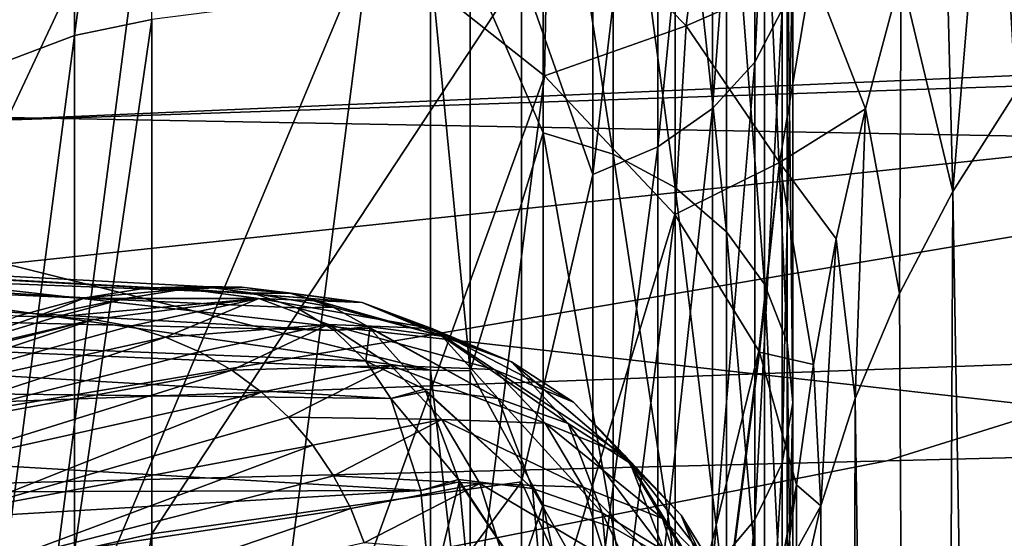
# Model space of a CAD drawing. Header units: metres. Extents: x -22 to 73, y -229 to 22.
# Tile 355 of 447: x 61.396 to 62.894, y -9.369 to -8.58. Entities that reach past the tile are written whole.
import ezdxf

# ---------------------------------------------------------------- set-up
doc = ezdxf.new("R2010")
doc.units = ezdxf.units.M
doc.layers.add('solid_509500_SW0001', color=7, linetype='CONTINUOUS')

msp = doc.modelspace()

# ---------------------------------------------------------------- linework, layer by layer
at = {"layer": 'solid_509500_SW0001'}
for points in [[(53.799999, -7.720878, 48.47084), (69.199005, -7.179196, 48.265282), (69.200699, -8.872087, 48.966187)], [(61.479786, -8.60364, 76.078644), (61.597153, -8.579371, 76.055855), (61.597153, -7.705648, 76.895248)], [(61.479786, -7.727444, 76.92041), (61.479786, -8.60364, 76.078644), (61.597153, -7.705648, 76.895248)], [(53.799999, -8.589276, 48.836903), (53.799999, -7.720878, 48.47084), (69.200699, -8.872087, 48.966187)], [(61.371479, -8.644761, 76.117256), (61.479786, -8.60364, 76.078644), (61.479786, -7.727444, 76.92041)], [(61.371479, -8.644761, 76.117256), (61.479786, -7.727444, 76.92041), (61.371479, -7.764378, 76.963043)], [(62.514534, -8.644258, 75.449837), (62.555981, -8.564369, 75.380989), (62.555981, -7.789265, 76.194801)], [(62.514534, -7.861924, 76.27124), (62.514534, -8.644258, 75.449837), (62.555981, -7.789265, 76.194801)], [(59.599998, -8.014649, 85.44722), (64.861679, -7.830214, 85.228317), (64.861679, -8.615326, 84.849426)], [(62.450405, -8.715026, 75.510826), (62.514534, -8.644258, 75.449837), (62.514534, -7.861924, 76.27124)], [(62.450405, -7.926287, 76.338959), (62.450405, -8.715026, 75.510826), (62.514534, -7.861924, 76.27124)], [(62.962189, -7.886471, 91.433449), (62.876892, -8.096153, 91.471359), (62.911175, -8.690939, 92.420441)], [(62.366886, -8.773039, 75.560822), (62.450405, -8.715026, 75.510826), (62.450405, -7.926287, 76.338959)], [(62.366886, -7.979049, 76.394463), (62.366886, -8.773039, 75.560822), (62.450405, -7.926287, 76.338959)], [(64.861618, -8.579849, 51.359203), (64.861679, -7.968964, 51.079819), (61.027393, -8.507311, 51.106663)], [(62.268269, -8.815315, 75.59726), (62.366886, -8.773039, 75.560822), (62.366886, -7.979049, 76.394463)], [(62.268269, -8.017499, 76.434914), (62.268269, -8.815315, 75.59726), (62.366886, -7.979049, 76.394463)], [(59.599998, -8.792096, 85.068657), (59.599998, -8.014649, 85.44722), (64.861679, -8.615326, 84.849426)], [(62.159725, -8.507057, 75.987953), (62.268269, -8.815315, 75.59726), (62.268269, -8.017499, 76.434914)], [(61.029751, -9.471726, 88.177193), (61.602753, -8.249917, 89.139091), (61.218891, -8.05316, 88.7584)], [(62.19265, -8.098946, 74.979874), (62.19265, -8.751901, 74.141319), (62.081627, -8.493841, 74.469688)], [(62.298885, -8.784178, 74.163963), (62.19265, -8.751901, 74.141319), (62.19265, -8.098946, 74.979874)], [(62.298885, -8.128815, 75.005615), (62.298885, -8.784178, 74.163963), (62.19265, -8.098946, 74.979874)], [(62.876892, -8.096153, 91.471359), (62.801937, -8.305178, 91.503807), (62.81591, -8.840919, 92.313881)], [(62.876892, -8.096153, 91.471359), (62.81591, -8.840919, 92.313881), (62.911175, -8.690939, 92.420441)], [(62.393513, -8.835207, 74.199776), (62.298885, -8.784178, 74.163963), (62.298885, -8.128815, 75.005615)], [(62.393513, -8.176037, 75.04631), (62.393513, -8.835207, 74.199776), (62.298885, -8.128815, 75.005615)], [(62.471672, -8.902368, 74.246902), (62.393513, -8.835207, 74.199776), (62.393513, -8.176037, 75.04631)], [(62.471672, -8.238187, 75.099876), (62.471672, -8.902368, 74.246902), (62.393513, -8.176037, 75.04631)], [(61.029751, -9.471726, 88.177193), (61.415619, -9.686172, 88.555557), (61.602753, -8.249917, 89.139091)], [(61.415619, -9.686172, 88.555557), (61.929768, -8.454942, 89.565712), (61.602753, -8.249917, 89.139091)], [(62.52935, -8.98221, 74.302925), (62.471672, -8.902368, 74.246902), (62.471672, -8.238187, 75.099876)], [(62.52935, -8.312072, 75.163551), (62.52935, -8.98221, 74.302925), (62.471672, -8.238187, 75.099876)], [(62.410194, -8.589057, 90.523148), (62.446007, -8.29564, 90.508118), (62.20026, -8.37371, 90.032715)], [(62.601215, -8.505214, 91.02092), (62.446007, -8.29564, 90.508118), (62.410194, -8.589057, 90.523148)], [(62.801937, -8.305178, 91.503807), (62.737267, -8.512059, 91.530342), (62.81591, -8.840919, 92.313881)], [(62.563583, -9.070633, 74.364975), (62.52935, -8.98221, 74.302925), (62.52935, -8.312072, 75.163551)], [(62.563583, -8.393898, 75.23407), (62.563583, -9.070633, 74.364975), (62.52935, -8.312072, 75.163551)], [(62.021458, -9.113147, 73.561508), (59.074009, -8.692601, 73.928246), (59.074009, -8.375081, 74.368942)], [(62.021458, -8.49302, 74.469032), (62.021458, -9.113147, 73.561508), (59.074009, -8.375081, 74.368942)], [(62.194595, -8.664883, 90.031303), (62.20026, -8.37371, 90.032715), (61.929768, -8.454942, 89.565712)], [(62.410194, -8.589057, 90.523148), (62.20026, -8.37371, 90.032715), (62.194595, -8.664883, 90.031303)], [(62.572617, -9.163095, 74.429855), (62.563583, -9.070633, 74.364975), (62.563583, -8.393898, 75.23407)], [(62.572617, -8.479462, 75.307808), (62.572617, -9.163095, 74.429855), (62.563583, -8.393898, 75.23407)], [(61.415619, -9.686172, 88.555557), (61.742718, -9.914229, 88.978676), (61.929768, -8.454942, 89.565712)], [(61.742718, -9.914229, 88.978676), (62.194595, -8.664883, 90.031303), (61.929768, -8.454942, 89.565712)], [(62.555981, -9.254848, 74.49424), (62.572617, -9.163095, 74.429855), (62.572617, -8.479462, 75.307808)], [(62.555981, -8.564369, 75.380989), (62.555981, -9.254848, 74.49424), (62.572617, -8.479462, 75.307808)], [(62.081627, -9.114006, 73.562111), (62.021458, -9.113147, 73.561508), (62.021458, -8.49302, 74.469032)], [(62.081627, -8.493841, 74.469688), (62.081627, -9.114006, 73.562111), (62.021458, -8.49302, 74.469032)], [(62.19265, -8.751901, 74.141319), (62.081627, -9.114006, 73.562111), (62.081627, -8.493841, 74.469688)], [(62.552002, -8.797252, 91.040367), (62.601215, -8.505214, 91.02092), (62.410194, -8.589057, 90.523148)], [(62.552002, -8.797252, 91.040367), (62.682808, -8.715276, 91.550903), (62.601215, -8.505214, 91.02092)], [(62.601215, -8.505214, 91.02092), (62.682808, -8.715276, 91.550903), (62.737267, -8.512059, 91.530342)], [(64.861618, -8.579849, 51.359203), (61.027393, -8.507311, 51.106663), (60.930069, -8.750944, 51.209621)], [(61.597153, -9.362164, 75.131081), (62.159725, -9.283252, 75.070976), (62.159725, -8.507057, 75.987953)], [(61.597153, -8.579371, 76.055855), (61.597153, -9.362164, 75.131081), (62.159725, -8.507057, 75.987953)], [(62.159725, -8.507057, 75.987953), (62.159725, -9.283252, 75.070976), (62.268269, -8.815315, 75.59726)], [(62.737267, -8.512059, 91.530342), (62.682808, -8.715276, 91.550903), (62.734512, -8.996242, 92.203545)], [(62.737267, -8.512059, 91.530342), (62.734512, -8.996242, 92.203545), (62.81591, -8.840919, 92.313881)], [(62.514534, -9.341178, 74.554817), (62.555981, -9.254848, 74.49424), (62.555981, -8.564369, 75.380989)], [(62.514534, -8.644258, 75.449837), (62.514534, -9.341178, 74.554817), (62.555981, -8.564369, 75.380989)], [(64.861618, -8.579849, 51.359203), (60.780453, -9.014477, 51.315605), (60.563084, -9.305677, 51.426376)], [(64.861618, -8.579849, 51.359203), (60.563084, -9.305677, 51.426376), (62.715557, -9.251195, 51.525753)], [(64.861618, -8.579849, 51.359203), (60.930069, -8.750944, 51.209621), (60.780453, -9.014477, 51.315605)], [(61.479786, -9.388646, 75.151253), (61.597153, -9.362164, 75.131081), (61.597153, -8.579371, 76.055855)], [(61.479786, -8.60364, 76.078644), (61.479786, -9.388646, 75.151253), (61.597153, -8.579371, 76.055855)], [(64.861618, -8.579849, 51.359203), (62.715557, -9.251195, 51.525753), (64.861427, -9.19685, 51.624813)], [(53.799999, -9.440376, 49.241554), (53.799999, -8.589276, 48.836903), (69.200699, -8.872087, 48.966187)], [(62.392906, -8.876309, 90.528244), (62.410194, -8.589057, 90.523148), (62.194595, -8.664883, 90.031303)], [(62.552002, -8.797252, 91.040367), (62.410194, -8.589057, 90.523148), (62.392906, -8.876309, 90.528244)], [(61.371479, -9.433519, 75.185432), (61.479786, -9.388646, 75.151253), (61.479786, -8.60364, 76.078644)], [(61.371479, -9.433519, 75.185432), (61.479786, -8.60364, 76.078644), (61.371479, -8.644761, 76.117256)], [(59.599998, -8.792096, 85.068657), (64.861679, -8.615326, 84.849426), (64.861679, -9.382155, 84.434792)], [(62.450405, -9.417651, 74.608482), (62.514534, -9.341178, 74.554817), (62.514534, -8.644258, 75.449837)], [(62.450405, -8.715026, 75.510826), (62.450405, -9.417651, 74.608482), (62.514534, -8.644258, 75.449837)], [(61.742718, -9.914229, 88.978676), (62.005585, -10.152093, 89.439499), (62.194595, -8.664883, 90.031303)], [(62.005585, -10.152093, 89.439499), (62.392906, -8.876309, 90.528244), (62.194595, -8.664883, 90.031303)], [(62.021458, -9.113147, 73.561508), (59.074009, -8.986861, 73.471901), (59.074009, -8.692601, 73.928246)], [(62.952862, -16.751766, 103.984497), (62.911175, -8.690939, 92.420441), (62.81591, -8.840919, 92.313881)], [(62.366886, -9.480341, 74.652473), (62.450405, -9.417651, 74.608482), (62.450405, -8.715026, 75.510826)], [(62.366886, -8.773039, 75.560822), (62.366886, -9.480341, 74.652473), (62.450405, -8.715026, 75.510826)], [(62.552002, -8.797252, 91.040367), (62.638367, -8.913292, 91.565567), (62.682808, -8.715276, 91.550903)], [(62.682808, -8.715276, 91.550903), (62.638367, -8.913292, 91.565567), (62.667427, -9.156054, 92.090042)], [(62.682808, -8.715276, 91.550903), (62.667427, -9.156054, 92.090042), (62.734512, -8.996242, 92.203545)], [(62.19265, -8.751901, 74.141319), (62.19265, -9.318377, 73.242081), (62.081627, -9.114006, 73.562111)], [(62.298885, -9.352744, 73.261414), (62.19265, -9.318377, 73.242081), (62.19265, -8.751901, 74.141319)], [(62.298885, -8.784178, 74.163963), (62.298885, -9.352744, 73.261414), (62.19265, -8.751901, 74.141319)], [(62.268269, -9.526026, 74.684532), (62.366886, -9.480341, 74.652473), (62.366886, -8.773039, 75.560822)], [(62.268269, -8.815315, 75.59726), (62.268269, -9.526026, 74.684532), (62.366886, -8.773039, 75.560822)], [(62.393513, -9.407076, 73.291977), (62.298885, -9.352744, 73.261414), (62.298885, -8.784178, 74.163963)], [(62.393513, -8.835207, 74.199776), (62.393513, -9.407076, 73.291977), (62.298885, -8.784178, 74.163963)], [(59.599998, -9.552241, 84.655167), (59.599998, -8.792096, 85.068657), (64.861679, -9.382155, 84.434792)], [(62.520508, -9.083649, 91.04303), (62.552002, -8.797252, 91.040367), (62.392906, -8.876309, 90.528244)], [(62.520508, -9.083649, 91.04303), (62.521458, -9.085765, 91.048424), (62.552002, -8.797252, 91.040367)], [(62.521458, -9.085765, 91.048424), (62.603584, -9.104536, 91.574364), (62.552002, -8.797252, 91.040367)], [(62.552002, -8.797252, 91.040367), (62.603584, -9.104536, 91.574364), (62.638367, -8.913292, 91.565567)], [(62.159725, -9.283252, 75.070976), (62.268269, -9.526026, 74.684532), (62.268269, -8.815315, 75.59726)], [(61.496155, -9.002955, 60.738884), (61.392338, -9.030837, 60.510849), (58.620468, -8.825377, 60.993019)], [(61.590729, -8.988022, 60.966064), (58.620468, -8.825377, 60.993019), (58.785206, -8.8329, 61.434998)], [(61.496155, -9.002955, 60.738884), (58.620468, -8.825377, 60.993019), (61.590729, -8.988022, 60.966064)], [(61.751232, -8.995688, 61.418743), (58.785206, -8.8329, 61.434998), (58.911339, -8.885944, 61.865528)], [(61.675613, -8.985652, 61.192547), (58.785206, -8.8329, 61.434998), (61.751232, -8.995688, 61.418743)], [(61.590729, -8.988022, 60.966064), (58.785206, -8.8329, 61.434998), (61.675613, -8.985652, 61.192547)], [(62.471672, -9.478583, 73.332199), (62.393513, -9.407076, 73.291977), (62.393513, -8.835207, 74.199776)], [(62.471672, -8.902368, 74.246902), (62.471672, -9.478583, 73.332199), (62.393513, -8.835207, 74.199776)], [(62.777531, -17.025888, 103.791794), (62.81591, -8.840919, 92.313881), (62.734512, -8.996242, 92.203545)], [(62.777531, -17.025888, 103.791794), (62.952862, -16.751766, 103.984497), (62.81591, -8.840919, 92.313881)], [(53.799999, -9.440376, 49.241554), (69.200699, -8.872087, 48.966187), (69.202698, -10.497551, 49.812054)], [(62.005585, -10.152093, 89.439499), (62.199837, -10.39579, 89.930336), (62.392906, -8.876309, 90.528244)], [(62.199837, -10.39579, 89.930336), (62.520508, -9.083649, 91.04303), (62.392906, -8.876309, 90.528244)], [(61.875175, -9.052871, 61.868793), (58.911339, -8.885944, 61.865528), (59.001419, -8.982899, 62.286316)], [(61.817936, -9.018111, 61.644321), (58.911339, -8.885944, 61.865528), (61.875175, -9.052871, 61.868793)], [(61.751232, -8.995688, 61.418743), (58.911339, -8.885944, 61.865528), (61.817936, -9.018111, 61.644321)], [(62.52935, -9.563594, 73.380028), (62.471672, -9.478583, 73.332199), (62.471672, -8.902368, 74.246902)], [(62.52935, -8.98221, 74.302925), (62.52935, -9.563594, 73.380028), (62.471672, -8.902368, 74.246902)], [(62.638367, -8.913292, 91.565567), (62.603584, -9.104536, 91.574364), (62.615021, -9.319482, 91.973984)], [(62.638367, -8.913292, 91.565567), (62.615021, -9.319482, 91.973984), (62.667427, -9.156054, 92.090042)], [(61.960861, -9.156409, 62.302177), (59.001419, -8.982899, 62.286316), (59.055794, -9.12303, 62.695522)], [(61.922924, -9.099337, 62.088932), (59.001419, -8.982899, 62.286316), (61.960861, -9.156409, 62.302177)], [(61.875175, -9.052871, 61.868793), (59.001419, -8.982899, 62.286316), (61.922924, -9.099337, 62.088932)], [(61.734303, -8.986631, 61.188141), (61.590729, -8.988022, 60.966064), (61.675613, -8.985652, 61.192547)], [(61.805225, -8.995352, 61.398689), (61.675613, -8.985652, 61.192547), (61.751232, -8.995688, 61.418743)], [(61.805225, -8.995352, 61.398689), (61.734303, -8.986631, 61.188141), (61.675613, -8.985652, 61.192547)], [(62.563583, -9.65774, 73.432991), (62.52935, -9.563594, 73.380028), (62.52935, -8.98221, 74.302925)], [(62.563583, -9.070633, 74.364975), (62.563583, -9.65774, 73.432991), (62.52935, -8.98221, 74.302925)], [(62.021458, -9.636569, 72.595253), (59.074009, -9.257332, 73.000717), (59.074009, -8.986861, 73.471901)], [(62.021458, -9.113147, 73.561508), (62.021458, -9.636569, 72.595253), (59.074009, -8.986861, 73.471901)], [(61.648022, -8.989372, 60.958435), (61.496155, -9.002955, 60.738884), (61.590729, -8.988022, 60.966064)], [(61.648022, -8.989372, 60.958435), (61.556648, -9.004032, 60.738731), (61.496155, -9.002955, 60.738884)], [(61.760258, -9.004136, 60.959023), (61.556648, -9.004032, 60.738731), (61.648022, -8.989372, 60.958435)], [(61.734303, -8.986631, 61.188141), (61.650459, -8.989132, 60.964596), (61.590729, -8.988022, 60.966064)], [(61.650459, -8.989132, 60.964596), (61.648022, -8.989372, 60.958435), (61.590729, -8.988022, 60.966064)], [(61.917458, -9.010094, 61.39769), (61.648022, -8.989372, 60.958435), (61.650459, -8.989132, 60.964596)], [(61.760258, -9.004136, 60.959023), (61.648022, -8.989372, 60.958435), (61.917458, -9.010094, 61.39769)], [(61.917458, -9.010094, 61.39769), (61.650459, -8.989132, 60.964596), (61.734303, -8.986631, 61.188141)], [(61.917458, -9.010094, 61.39769), (61.734303, -8.986631, 61.188141), (61.805225, -8.995352, 61.398689)], [(61.80851, -8.996058, 61.409035), (61.805225, -8.995352, 61.398689), (61.751232, -8.995688, 61.418743)], [(61.873379, -9.017015, 61.62706), (61.751232, -8.995688, 61.418743), (61.817936, -9.018111, 61.644321)], [(61.873379, -9.017015, 61.62706), (61.80851, -8.996058, 61.409035), (61.751232, -8.995688, 61.418743)], [(62.038334, -9.061462, 61.826733), (61.805225, -8.995352, 61.398689), (61.80851, -8.996058, 61.409035)], [(61.917458, -9.010094, 61.39769), (61.805225, -8.995352, 61.398689), (62.038334, -9.061462, 61.826733)], [(62.038334, -9.061462, 61.826733), (61.80851, -8.996058, 61.409035), (61.873379, -9.017015, 61.62706)], [(62.777531, -17.025888, 103.791794), (62.734512, -8.996242, 92.203545), (62.667427, -9.156054, 92.090042)], [(61.422421, -9.031356, 60.510929), (61.392338, -9.030837, 60.510849), (61.496155, -9.002955, 60.738884)], [(61.556648, -9.004032, 60.738731), (61.422421, -9.031356, 60.510929), (61.496155, -9.002955, 60.738884)], [(61.556648, -9.004032, 60.738731), (61.452507, -9.031876, 60.511005), (61.422421, -9.031356, 60.510929)], [(61.760258, -9.004136, 60.959023), (61.452507, -9.031876, 60.511005), (61.556648, -9.004032, 60.738731)], [(61.508862, -9.036007, 60.511627), (61.452507, -9.031876, 60.511005), (61.760258, -9.004136, 60.959023)], [(61.564346, -9.04639, 60.513195), (61.508862, -9.036007, 60.511627), (61.760258, -9.004136, 60.959023)], [(61.618271, -9.062884, 60.515682), (61.564346, -9.04639, 60.513195), (61.760258, -9.004136, 60.959023)], [(61.618271, -9.062884, 60.515682), (61.760258, -9.004136, 60.959023), (61.866295, -9.04375, 60.960602)], [(61.760258, -9.004136, 60.959023), (61.917458, -9.010094, 61.39769), (62.023495, -9.04965, 61.395042)], [(61.866295, -9.04375, 60.960602), (61.760258, -9.004136, 60.959023), (62.023495, -9.04965, 61.395042)], [(61.917458, -9.010094, 61.39769), (62.038334, -9.061462, 61.826733), (62.144367, -9.100527, 61.819973)], [(62.023495, -9.04965, 61.395042), (61.917458, -9.010094, 61.39769), (62.144367, -9.100527, 61.819973)], [(61.204918, -9.106833, 60.011181), (61.392338, -9.030837, 60.510849), (61.422421, -9.031356, 60.510929)], [(61.926102, -9.046906, 61.829269), (61.873379, -9.017015, 61.62706), (61.817936, -9.018111, 61.644321)], [(61.926102, -9.046906, 61.829269), (61.817936, -9.018111, 61.644321), (61.875175, -9.052871, 61.868793)], [(62.038334, -9.061462, 61.826733), (61.873379, -9.017015, 61.62706), (61.926102, -9.046906, 61.829269)], [(61.204918, -9.106833, 60.011181), (61.508862, -9.036007, 60.511627), (60.957806, -9.176125, 59.543625)], [(61.055534, -9.187283, 59.545689), (60.957806, -9.176125, 59.543625), (61.508862, -9.036007, 60.511627)], [(61.055534, -9.187283, 59.545689), (61.508862, -9.036007, 60.511627), (61.564346, -9.04639, 60.513195)], [(61.422421, -9.031356, 60.510929), (61.452507, -9.031876, 60.511005), (61.204918, -9.106833, 60.011181)], [(61.204918, -9.106833, 60.011181), (61.452507, -9.031876, 60.511005), (61.508862, -9.036007, 60.511627)], [(61.669971, -9.085282, 60.519062), (61.618271, -9.062884, 60.515682), (61.866295, -9.04375, 60.960602)], [(61.718796, -9.113307, 60.523289), (61.669971, -9.085282, 60.519062), (61.866295, -9.04375, 60.960602)], [(61.718796, -9.113307, 60.523289), (61.866295, -9.04375, 60.960602), (61.960693, -9.106181, 60.963089)], [(61.866295, -9.04375, 60.960602), (62.023495, -9.04965, 61.395042), (62.117893, -9.111991, 61.390865)], [(61.960693, -9.106181, 60.963089), (61.866295, -9.04375, 60.960602), (62.117893, -9.111991, 61.390865)], [(61.055534, -9.187283, 59.545689), (61.564346, -9.04639, 60.513195), (61.618271, -9.062884, 60.515682)], [(61.929195, -9.049141, 61.842068), (61.926102, -9.046906, 61.829269), (61.875175, -9.052871, 61.868793)], [(61.929195, -9.049141, 61.842068), (61.875175, -9.052871, 61.868793), (61.922924, -9.099337, 62.088932)], [(62.012173, -9.142114, 62.248951), (61.929195, -9.049141, 61.842068), (61.922924, -9.099337, 62.088932)], [(62.124401, -9.156321, 62.244888), (61.926102, -9.046906, 61.829269), (61.929195, -9.049141, 61.842068)], [(62.038334, -9.061462, 61.826733), (61.926102, -9.046906, 61.829269), (62.124401, -9.156321, 62.244888)], [(62.124401, -9.156321, 62.244888), (61.929195, -9.049141, 61.842068), (62.012173, -9.142114, 62.248951)], [(62.023495, -9.04965, 61.395042), (62.144367, -9.100527, 61.819973), (62.238766, -9.162092, 61.809322)], [(62.117893, -9.111991, 61.390865), (62.023495, -9.04965, 61.395042), (62.238766, -9.162092, 61.809322)], [(61.148945, -9.217131, 59.550083), (61.055534, -9.187283, 59.545689), (61.618271, -9.062884, 60.515682)], [(61.148945, -9.217131, 59.550083), (61.618271, -9.062884, 60.515682), (61.669971, -9.085282, 60.519062)], [(62.038334, -9.061462, 61.826733), (62.124401, -9.156321, 62.244888), (62.230434, -9.194478, 62.234135)], [(62.144367, -9.100527, 61.819973), (62.038334, -9.061462, 61.826733), (62.230434, -9.194478, 62.234135)], [(62.572617, -9.756187, 73.488373), (62.563583, -9.65774, 73.432991), (62.563583, -9.070633, 74.364975)], [(62.572617, -9.163095, 74.429855), (62.572617, -9.756187, 73.488373), (62.563583, -9.070633, 74.364975)], [(61.148945, -9.217131, 59.550083), (61.669971, -9.085282, 60.519062), (61.718796, -9.113307, 60.523289)], [(62.199837, -10.39579, 89.930336), (62.322224, -10.641254, 90.442978), (62.520508, -9.083649, 91.04303)], [(62.322224, -10.641254, 90.442978), (62.521458, -9.085765, 91.048424), (62.520508, -9.083649, 91.04303)], [(62.322224, -10.641254, 90.442978), (62.577919, -9.287579, 91.577278), (62.521458, -9.085765, 91.048424)], [(62.521458, -9.085765, 91.048424), (62.577919, -9.287579, 91.577278), (62.603584, -9.104536, 91.574364)], [(62.012173, -9.142114, 62.248951), (61.922924, -9.099337, 62.088932), (61.960861, -9.156409, 62.302177)], [(62.144367, -9.100527, 61.819973), (62.230434, -9.194478, 62.234135), (62.324833, -9.254616, 62.217182)], [(62.238766, -9.162092, 61.809322), (62.144367, -9.100527, 61.819973), (62.324833, -9.254616, 62.217182)], [(62.603584, -9.104536, 91.574364), (62.577919, -9.287579, 91.577278), (62.615021, -9.319482, 91.973984)], [(61.234661, -9.26446, 59.557056), (61.148945, -9.217131, 59.550083), (61.718796, -9.113307, 60.523289)], [(61.234661, -9.26446, 59.557056), (61.718796, -9.113307, 60.523289), (61.764141, -9.146614, 60.528313)], [(61.764141, -9.146614, 60.528313), (61.718796, -9.113307, 60.523289), (61.960693, -9.106181, 60.963089)], [(61.805428, -9.1848, 60.534073), (61.764141, -9.146614, 60.528313), (61.960693, -9.106181, 60.963089)], [(61.805428, -9.1848, 60.534073), (61.960693, -9.106181, 60.963089), (62.038616, -9.188231, 60.966354)], [(61.960693, -9.106181, 60.963089), (62.117893, -9.111991, 61.390865), (62.195816, -9.193922, 61.385372)], [(62.038616, -9.188231, 60.966354), (61.960693, -9.106181, 60.963089), (62.195816, -9.193922, 61.385372)], [(62.081627, -9.637572, 72.595589), (62.021458, -9.636569, 72.595253), (62.021458, -9.113147, 73.561508)], [(62.081627, -9.114006, 73.562111), (62.081627, -9.637572, 72.595589), (62.021458, -9.113147, 73.561508)], [(62.19265, -9.318377, 73.242081), (62.081627, -9.637572, 72.595589), (62.081627, -9.114006, 73.562111)], [(62.117893, -9.111991, 61.390865), (62.238766, -9.162092, 61.809322), (62.316689, -9.243005, 61.795319)], [(62.195816, -9.193922, 61.385372), (62.117893, -9.111991, 61.390865), (62.316689, -9.243005, 61.795319)], [(62.00663, -9.296542, 62.70039), (59.055794, -9.12303, 62.695522), (59.074009, -9.305138, 63.08881)], [(61.960861, -9.156409, 62.302177), (59.055794, -9.12303, 62.695522), (62.00663, -9.296542, 62.70039)], [(61.309376, -9.327443, 59.566338), (61.234661, -9.26446, 59.557056), (61.764141, -9.146614, 60.528313)], [(61.309376, -9.327443, 59.566338), (61.764141, -9.146614, 60.528313), (61.805428, -9.1848, 60.534073)], [(62.01429, -9.145742, 62.261745), (62.012173, -9.142114, 62.248951), (61.960861, -9.156409, 62.302177)], [(62.064072, -9.279746, 62.655872), (62.01429, -9.145742, 62.261745), (61.960861, -9.156409, 62.302177)], [(62.1763, -9.293459, 62.650372), (62.012173, -9.142114, 62.248951), (62.01429, -9.145742, 62.261745)], [(62.124401, -9.156321, 62.244888), (62.012173, -9.142114, 62.248951), (62.1763, -9.293459, 62.650372)], [(62.1763, -9.293459, 62.650372), (62.01429, -9.145742, 62.261745), (62.064072, -9.279746, 62.655872)], [(62.064072, -9.279746, 62.655872), (61.960861, -9.156409, 62.302177), (62.00663, -9.296542, 62.70039)], [(62.124401, -9.156321, 62.244888), (62.1763, -9.293459, 62.650372), (62.282333, -9.330312, 62.635757)], [(62.230434, -9.194478, 62.234135), (62.124401, -9.156321, 62.244888), (62.282333, -9.330312, 62.635757)], [(62.238766, -9.162092, 61.809322), (62.324833, -9.254616, 62.217182), (62.402756, -9.333652, 62.194904)], [(62.316689, -9.243005, 61.795319), (62.238766, -9.162092, 61.809322), (62.402756, -9.333652, 62.194904)], [(62.555981, -9.853878, 73.543327), (62.572617, -9.756187, 73.488373), (62.572617, -9.163095, 74.429855)], [(62.555981, -9.254848, 74.49424), (62.555981, -9.853878, 73.543327), (62.572617, -9.163095, 74.429855)], [(62.648949, -17.316845, 103.587273), (62.667427, -9.156054, 92.090042), (62.615021, -9.319482, 91.973984)], [(62.648949, -17.316845, 103.587273), (62.777531, -17.025888, 103.791794), (62.667427, -9.156054, 92.090042)], [(61.309376, -9.327443, 59.566338), (61.805428, -9.1848, 60.534073), (61.842129, -9.227398, 60.540501)], [(61.842129, -9.227398, 60.540501), (61.805428, -9.1848, 60.534073), (62.038616, -9.188231, 60.966354)], [(61.873756, -9.273874, 60.547512), (61.842129, -9.227398, 60.540501), (62.038616, -9.188231, 60.966354)], [(61.873756, -9.273874, 60.547512), (62.038616, -9.188231, 60.966354), (62.096069, -9.285693, 60.970238)], [(62.038616, -9.188231, 60.966354), (62.195816, -9.193922, 61.385372), (62.253273, -9.291244, 61.378853)], [(62.096069, -9.285693, 60.970238), (62.038616, -9.188231, 60.966354), (62.253273, -9.291244, 61.378853)], [(62.195816, -9.193922, 61.385372), (62.316689, -9.243005, 61.795319), (62.374146, -9.339115, 61.778687)], [(62.253273, -9.291244, 61.378853), (62.195816, -9.193922, 61.385372), (62.374146, -9.339115, 61.778687)], [(62.230434, -9.194478, 62.234135), (62.282333, -9.330312, 62.635757), (62.376732, -9.388394, 62.612728)], [(62.324833, -9.254616, 62.217182), (62.230434, -9.194478, 62.234135), (62.376732, -9.388394, 62.612728)], [(64.863281, -9.940419, 51.971718), (64.861427, -9.19685, 51.624813), (60.228394, -9.7418, 51.601006)], [(62.715557, -9.251195, 51.525753), (60.228394, -9.7418, 51.601006), (64.861427, -9.19685, 51.624813)], [(61.370216, -9.403656, 59.577564), (61.309376, -9.327443, 59.566338), (61.842129, -9.227398, 60.540501)], [(61.370216, -9.403656, 59.577564), (61.842129, -9.227398, 60.540501), (61.873756, -9.273874, 60.547512)], [(62.715557, -9.251195, 51.525753), (60.563084, -9.305677, 51.426376), (60.228394, -9.7418, 51.601006)], [(62.316689, -9.243005, 61.795319), (62.402756, -9.333652, 62.194904), (62.460213, -9.427532, 62.168442)], [(62.374146, -9.339115, 61.778687), (62.316689, -9.243005, 61.795319), (62.460213, -9.427532, 62.168442)], [(62.324833, -9.254616, 62.217182), (62.376732, -9.388394, 62.612728), (62.454659, -9.464727, 62.582462)], [(62.402756, -9.333652, 62.194904), (62.324833, -9.254616, 62.217182), (62.454659, -9.464727, 62.582462)], [(62.514534, -9.945796, 73.595032), (62.555981, -9.853878, 73.543327), (62.555981, -9.254848, 74.49424)], [(62.514534, -9.341178, 74.554817), (62.514534, -9.945796, 73.595032), (62.555981, -9.254848, 74.49424)], [(62.021458, -9.636569, 72.595253), (59.074009, -9.503057, 72.516335), (59.074009, -9.257332, 73.000717)], [(61.370216, -9.403656, 59.577564), (61.873756, -9.273874, 60.547512), (61.899891, -9.323647, 60.555019)], [(61.597153, -10.045728, 74.13073), (62.159725, -9.961054, 74.079048), (62.159725, -9.283252, 75.070976)], [(61.597153, -9.362164, 75.131081), (61.597153, -10.045728, 74.13073), (62.159725, -9.283252, 75.070976)], [(61.899891, -9.323647, 60.555019), (61.873756, -9.273874, 60.547512), (62.096069, -9.285693, 60.970238)], [(62.064827, -9.283223, 62.664616), (62.064072, -9.279746, 62.655872), (62.00663, -9.296542, 62.70039)], [(62.064827, -9.283223, 62.664616), (62.00663, -9.296542, 62.70039), (62.021458, -9.459704, 63.05088)], [(62.064827, -9.283223, 62.664616), (62.021458, -9.459704, 63.05088), (62.081627, -9.460635, 63.050392)], [(62.064827, -9.283223, 62.664616), (62.19265, -9.473461, 63.043682), (62.064072, -9.279746, 62.655872)], [(62.1763, -9.293459, 62.650372), (62.064072, -9.279746, 62.655872), (62.19265, -9.473461, 63.043682)], [(62.064827, -9.283223, 62.664616), (62.081627, -9.460635, 63.050392), (62.19265, -9.473461, 63.043682)], [(62.159725, -9.283252, 75.070976), (62.159725, -9.961054, 74.079048), (62.268269, -9.526026, 74.684532)], [(62.00663, -9.296542, 62.70039), (59.074009, -9.305138, 63.08881), (60.542709, -9.382145, 63.069847)], [(62.00663, -9.296542, 62.70039), (60.542709, -9.382145, 63.069847), (62.021458, -9.459704, 63.05088)], [(61.920174, -9.37608, 60.562927), (61.899891, -9.323647, 60.555019), (62.096069, -9.285693, 60.970238)], [(61.920174, -9.37608, 60.562927), (62.096069, -9.285693, 60.970238), (62.130112, -9.393572, 60.974533)], [(62.096069, -9.285693, 60.970238), (62.253273, -9.291244, 61.378853), (62.287312, -9.398966, 61.371635)], [(62.130112, -9.393572, 60.974533), (62.096069, -9.285693, 60.970238), (62.287312, -9.398966, 61.371635)], [(62.1763, -9.293459, 62.650372), (62.19265, -9.473461, 63.043682), (62.298885, -9.508399, 63.025406)], [(62.282333, -9.330312, 62.635757), (62.1763, -9.293459, 62.650372), (62.298885, -9.508399, 63.025406)], [(62.253273, -9.291244, 61.378853), (62.374146, -9.339115, 61.778687), (62.408184, -9.445498, 61.760277)], [(62.287312, -9.398966, 61.371635), (62.253273, -9.291244, 61.378853), (62.408184, -9.445498, 61.760277)], [(62.322224, -10.641254, 90.442978), (62.370682, -10.884567, 90.968979), (62.577919, -9.287579, 91.577278)], [(62.577747, -9.386607, 91.716644), (62.577919, -9.287579, 91.577278), (62.370682, -10.884567, 90.968979)], [(62.615021, -9.319482, 91.973984), (62.577919, -9.287579, 91.577278), (62.577747, -9.386607, 91.716644)], [(61.414829, -9.490159, 59.590309), (61.370216, -9.403656, 59.577564), (61.899891, -9.323647, 60.555019)], [(61.414829, -9.490159, 59.590309), (61.899891, -9.323647, 60.555019), (61.920174, -9.37608, 60.562927)], [(62.19265, -9.318377, 73.242081), (62.19265, -9.792778, 72.291039), (62.081627, -9.637572, 72.595589)], [(62.298885, -9.828894, 72.30687), (62.19265, -9.792778, 72.291039), (62.19265, -9.318377, 73.242081)], [(62.298885, -9.352744, 73.261414), (62.298885, -9.828894, 72.30687), (62.19265, -9.318377, 73.242081)], [(62.282333, -9.330312, 62.635757), (62.298885, -9.508399, 63.025406), (62.393513, -9.563636, 62.996506)], [(62.376732, -9.388394, 62.612728), (62.282333, -9.330312, 62.635757), (62.393513, -9.563636, 62.996506)], [(62.615021, -9.319482, 91.973984), (62.577747, -9.386607, 91.716644), (62.577576, -9.48563, 91.85601)], [(62.648949, -17.316845, 103.587273), (62.615021, -9.319482, 91.973984), (62.577576, -9.48563, 91.85601)], [(62.374146, -9.339115, 61.778687), (62.460213, -9.427532, 62.168442), (62.494251, -9.531447, 62.139153)], [(62.408184, -9.445498, 61.760277), (62.374146, -9.339115, 61.778687), (62.494251, -9.531447, 62.139153)], [(62.402756, -9.333652, 62.194904), (62.454659, -9.464727, 62.582462), (62.512112, -9.555399, 62.546509)], [(62.460213, -9.427532, 62.168442), (62.402756, -9.333652, 62.194904), (62.512112, -9.555399, 62.546509)], [(62.450405, -10.02722, 73.640839), (62.514534, -9.945796, 73.595032), (62.514534, -9.341178, 74.554817)], [(62.450405, -9.417651, 74.608482), (62.450405, -10.02722, 73.640839), (62.514534, -9.341178, 74.554817)], [(62.393513, -9.885992, 72.331886), (62.298885, -9.828894, 72.30687), (62.298885, -9.352744, 73.261414)], [(62.393513, -9.407076, 73.291977), (62.393513, -9.885992, 72.331886), (62.298885, -9.352744, 73.261414)], [(61.479786, -10.074142, 74.148071), (61.597153, -10.045728, 74.13073), (61.597153, -9.362164, 75.131081)], [(61.479786, -9.388646, 75.151253), (61.479786, -10.074142, 74.148071), (61.597153, -9.362164, 75.131081)]]:
    msp.add_3dface(points, dxfattribs=at)

doc.saveas('drawing.dxf')
